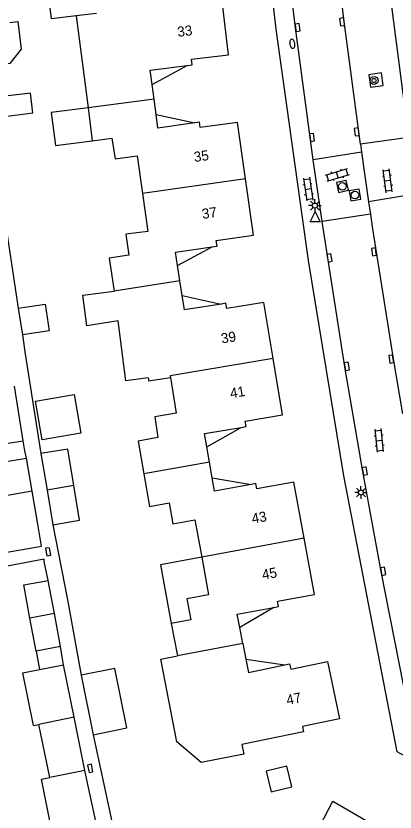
# Model space of a CAD drawing. Extents: x 125000 to 129004, y 397500 to 399008.
# Drawn here: x 126607.6 to 126645.2, y 398842.1 to 398921.2 of the extents above; entities that cross this region are included whole.
import ezdxf

# ---------------------------------------------------------------- set-up
doc = ezdxf.new("R2010")
doc.units = 0
for name, color, linetype in [('gg-afsc-erfafscheiding', 7, 'Continuous'), ('gg-afsc-muur', 7, 'Continuous'), ('gg-anno-huisnummerreeks BGT', 7, 'Continuous'), ('gg-bbg-bijgebouw', 7, 'Continuous'), ('gg-bbg-gedigitaliseerde bebouwing', 7, 'Continuous'), ('gg-bbg-gedigitaliseerde bijgebouw', 7, 'Continuous'), ('gg-bbg-hoofdgebouw', 7, 'Continuous'), ('gg-bbg-luifel en loopbrug', 7, 'Continuous'), ('gg-bbg-tussenscheiding', 7, 'Continuous'), ('gg-knt-verharding', 7, 'Continuous'), ('gg-knt-verharding nz', 7, 'Continuous'), ('gt-symb-boom', 7, 'Continuous'), ('gt-symb-brandkraan', 7, 'Continuous'), ('gt-symb-klinker verharding', 7, 'Continuous'), ('gt-symb-kolk', 7, 'Continuous'), ('gt-symb-lichtmast', 7, 'Continuous'), ('gt-symb-rioolschacht', 7, 'Continuous'), ('gt-symb-waterafsluiter', 7, 'Continuous')]:
    doc.layers.add(name, color=color, linetype=linetype)

# ---------------------------------------------------------------- blocks, each defined once
blk = doc.blocks.new('gt0-RS')
at = {"layer": 'gt-symb-rioolschacht'}
blk.add_lwpolyline([(-0.5, -0.5), (0.5, -0.5), (0.5, 0.5), (-0.5, 0.5)], close=True, dxfattribs=at)
blk.add_circle((0, 0), 0.375, dxfattribs=at)
blk = doc.blocks.new('gt0-KOLK')
at = {"layer": 'gt-symb-kolk'}
blk.add_lwpolyline([(0, 0), (0.375, 0), (0.375, 0.4), (-0.375, 0.4), (-0.375, 0), (0, 0)], dxfattribs=at)
blk = doc.blocks.new('gt0-BOOM')
at = {"layer": 'gt-symb-boom'}
for radius in [0.4, 0.2]:
    blk.add_circle((0, 0), radius, dxfattribs=at)
blk = doc.blocks.new('gt0-KL1')
at = {"layer": 'gt-symb-klinker verharding'}
for p, q in [((-1.15, 0.3), (1.15, 0.3)), ((-1, -0.3), (-1, 0.3)), ((-0.5, 0.3), (-0.5, 0.45)), ((0, -0.3), (0, 0.3)), ((0.5, 0.3), (0.5, 0.45)), ((1, -0.3), (1, 0.3)), ((-1.15, -0.3), (1.15, -0.3)), ((-0.5, -0.45), (-0.5, -0.3)), ((0.5, -0.45), (0.5, -0.3))]:
    blk.add_line(p, q, dxfattribs=at)
blk = doc.blocks.new('gt0-LMAST')
at = {"layer": 'gt-symb-lichtmast'}
for p, q in [((-0.182, 0.173), (-0.447, 0.438)), ((-0.005, 0.246), (-0.005, 0.621)), ((0.172, 0.173), (0.437, 0.438)), ((-0.255, -0.004), (-0.63, -0.004)), ((-0.182, -0.181), (-0.447, -0.446)), ((-0.005, -0.254), (-0.005, -0.629)), ((0.437, -0.446), (0.172, -0.181)), ((0.245, -0.004), (0.62, -0.004))]:
    blk.add_line(p, q, dxfattribs=at)
blk.add_circle((-0.005, -0.004), 0.25, dxfattribs=at)
blk = doc.blocks.new('gt0-BR')
at = {"layer": 'gt-symb-brandkraan'}
for centre, radius, start, end in [((-0.244, 0), 0.206, 107.56694, 252.43307), ((0.599, -2.664), 3, 106.89205, 107.56694), ((0, -0.691), 0.938, 73.10799, 106.89205), ((-0.599, -2.664), 3, 72.43309, 73.10799), ((0.244, 0), 0.206, 287.56695, 72.43309), ((0.599, 2.664), 3, 252.43307, 253.10797), ((0, 0.691), 0.938, 253.10797, 286.89206), ((-0.599, 2.664), 3, 286.89206, 287.56695)]:
    blk.add_arc(centre, radius, start, end, dxfattribs=at)
blk = doc.blocks.new('gt0-WAFSL')
at = {"layer": 'gt-symb-waterafsluiter'}
for p, q in [((-0.5, -0.333), (0, 0.667)), ((0, 0.667), (0.5, -0.333)), ((0.5, -0.333), (-0.5, -0.333))]:
    blk.add_line(p, q, dxfattribs=at)

msp = doc.modelspace()

# ---------------------------------------------------------------- linework, layer by layer
at = {"layer": 'gg-afsc-erfafscheiding'}
for p, q in [((126606.394, 398901.6), (126607.831, 398892.138)), ((126610.808, 398865.086), (126610.417, 398866.968)), ((126615.272, 398849.771), (126619.301, 398830.87))]:
    msp.add_line(p, q, dxfattribs=at)
for points in [[(126608.237, 398889.469), (126608.491, 398887.794), (126610.085, 398877.713)], [(126611.264, 398870.623), (126612.706, 398863.154), (126614.079, 398855.673)]]:
    msp.add_lwpolyline(points, dxfattribs=at)
at = {"layer": 'gg-afsc-muur'}
msp.add_lwpolyline([(126610.417, 398866.968), (126610.389, 398867.186), (126594.435, 398864.205)], dxfattribs=at)
at = {"layer": 'gg-bbg-bijgebouw'}
for p, q in [((126606.208, 398876.827), (126608.643, 398877.241)), ((126609.203, 398873.948), (126608.643, 398877.241)), ((126609.762, 398870.662), (126609.203, 398873.948)), ((126611.415, 398861.803), (126610.808, 398865.086)), ((126612.023, 398858.52), (126611.415, 398861.803)), ((126609.593, 398858.068), (126608.988, 398861.343)), ((126612.023, 398858.52), (126609.593, 398858.068)), ((126613.385, 398851.493), (126612.327, 398856.714)), ((126614.079, 398855.673), (126615.272, 398849.771)), ((126614.455, 398846.216), (126613.385, 398851.493))]:
    msp.add_line(p, q, dxfattribs=at)
for points in [[(126606.523, 398867.879), (126610.131, 398868.499), (126609.762, 398870.662)], [(126608.988, 398861.343), (126608.379, 398864.637), (126610.808, 398865.086)]]:
    msp.add_lwpolyline(points, dxfattribs=at)
at = {"layer": 'gg-bbg-gedigitaliseerde bebouwing'}
for p, q in [((126615.6, 398921.404), (126613.58, 398921.155)), ((126613.58, 398921.155), (126614.776, 398912.045)), ((126615.182, 398908.756), (126617.134, 398909.011)), ((126616.865, 398897.103), (126617.356, 398893.824)), ((126620.727, 398885.222), (126618.512, 398884.931))]:
    msp.add_line(p, q, dxfattribs=at)
for points in [[(126614.776, 398912.045), (126611.092, 398911.561), (126611.523, 398908.279), (126615.182, 398908.756)], [(126614.64, 398890.379), (126614.241, 398893.415), (126617.356, 398893.824)], [(126618.512, 398884.931), (126617.738, 398890.882), (126614.64, 398890.379)], [(126625.99, 398847.014), (126623.582, 398849.045), (126621.988, 398857.269), (126623.63, 398857.587)]]:
    msp.add_lwpolyline(points, dxfattribs=at)
at = {"layer": 'gg-bbg-gedigitaliseerde bijgebouw'}
for p, q in [((126607.831, 398892.138), (126608.237, 398889.469)), ((126608.319, 398878.968), (126607.458, 398884.38)), ((126605.926, 398878.599), (126608.319, 398878.968)), ((126610.085, 398877.713), (126610.694, 398874.052)), ((126613.91, 398871.087), (126613.343, 398874.503)), ((126610.694, 398874.052), (126611.264, 398870.623)), ((126611.264, 398870.623), (126613.91, 398871.087)), ((126609.932, 398856.233), (126612.327, 398856.714)), ((126609.328, 398850.68), (126609.883, 398850.791)), ((126610.955, 398845.506), (126609.883, 398850.791)), ((126615.535, 398841.131), (126614.455, 398846.216))]:
    msp.add_line(p, q, dxfattribs=at)
for points in [[(126606.216, 398911.149), (126609.287, 398911.528), (126609.044, 398913.497), (126605.974, 398913.118), (126606.216, 398911.149)], [(126607.831, 398892.138), (126610.501, 398892.543), (126610.906, 398889.874), (126608.237, 398889.469)], [(126613.343, 398874.503), (126612.738, 398878.129), (126610.085, 398877.713)], [(126609.328, 398850.68), (126608.295, 398855.905), (126609.932, 398856.233)], [(126615.272, 398849.771), (126618.605, 398850.445), (126617.412, 398856.347), (126614.079, 398855.673)], [(126611.162, 398840.214), (126611.159, 398840.227), (126610.124, 398845.338), (126610.955, 398845.506)]]:
    msp.add_lwpolyline(points, dxfattribs=at)
at = {"layer": 'gg-bbg-hoofdgebouw'}
for p, q in [((126621.312, 398912.904), (126621.127, 398914.344)), ((126621.511, 398911.357), (126621.312, 398912.904)), ((126623.887, 398894.837), (126623.643, 398896.383)), ((126624.116, 398893.385), (126623.887, 398894.837)), ((126620.727, 398885.222), (126620.752, 398885.068)), ((126626.816, 398876.823), (126626.55, 398878.366)), ((126627.081, 398875.285), (126626.816, 398876.823)), ((126623.004, 398860.814), (126623.63, 398857.587)), ((126630.128, 398858.829), (126629.823, 398860.419)), ((126630.128, 398858.829), (126630.426, 398857.278))]:
    msp.add_line(p, q, dxfattribs=at)
for points in [[(126624.614, 398916.237), (126625.09, 398916.296), (126625.038, 398916.854), (126628.715, 398917.31), (126628.038, 398922.939)], [(126621.127, 398914.344), (126620.942, 398915.782), (126624.614, 398916.237)], [(126625.347, 398910.539), (126621.684, 398910.018), (126621.511, 398911.357)], [(126630.398, 398904.993), (126629.602, 398910.589), (126625.899, 398910.062), (126625.822, 398910.607), (126625.347, 398910.539)], [(126617.134, 398909.011), (126617.452, 398906.978), (126619.638, 398907.246), (126620.161, 398903.534)], [(126627.096, 398898.23), (126627.571, 398898.298), (126627.494, 398898.843), (126631.197, 398899.37), (126630.398, 398904.993)], [(126620.161, 398903.534), (126620.697, 398899.757), (126618.507, 398899.471), (126618.809, 398897.389), (126616.865, 398897.103)], [(126623.643, 398896.383), (126623.433, 398897.709), (126627.096, 398898.23)], [(126627.994, 398892.545), (126624.342, 398891.953), (126624.116, 398893.385)], [(126633.14, 398887.118), (126632.226, 398892.688), (126628.541, 398892.085), (126628.448, 398892.619), (126627.994, 398892.545)], [(126629.972, 398880.295), (126630.446, 398880.373), (126630.357, 398880.916), (126634.058, 398881.523), (126633.14, 398887.118)], [(126622.948, 398885.256), (126623.517, 398881.703), (126621.375, 398881.33), (126621.677, 398879.272), (126619.745, 398878.938), (126620.304, 398875.688)], [(126620.752, 398885.068), (126620.777, 398884.91), (126622.948, 398885.256)], [(126626.55, 398878.366), (126626.321, 398879.696), (126629.972, 398880.295)], [(126620.304, 398875.688), (126620.866, 398872.426), (126622.822, 398872.783), (126623.195, 398870.725), (126625.363, 398871.112), (126626.054, 398867.386)], [(126630.95, 398874.624), (126627.311, 398873.955), (126627.081, 398875.285)], [(126636.225, 398869.274), (126635.2, 398874.847), (126631.532, 398874.172), (126631.432, 398874.713), (126630.95, 398874.624)], [(126633.207, 398862.415), (126633.679, 398862.502), (126633.581, 398863.033), (126637.249, 398863.708), (126636.225, 398869.274)], [(126626.054, 398867.386), (126626.719, 398863.644), (126624.574, 398863.25), (126624.953, 398861.186), (126623.004, 398860.814)], [(126629.823, 398860.419), (126629.568, 398861.745), (126633.207, 398862.415)], [(126634.302, 398856.706), (126634.772, 398856.804), (126634.882, 398856.275), (126638.534, 398857.035), (126639.719, 398851.338), (126636.043, 398850.585), (126636.149, 398850.046), (126630.034, 398848.785)], [(126630.426, 398857.278), (126630.68, 398855.952), (126634.302, 398856.706)], [(126630.034, 398848.785), (126630.231, 398847.825), (126625.99, 398847.014)], [(126636.57, 398839.628), (126636.835, 398840.066), (126637.306, 398839.782), (126639.059, 398843.18), (126643.983, 398840.32)]]:
    msp.add_lwpolyline(points, dxfattribs=at)
at = {"layer": 'gg-bbg-luifel en loopbrug'}
for p, q in [((126621.127, 398914.344), (126624.614, 398916.237)), ((126621.511, 398911.357), (126625.347, 398910.539)), ((126623.643, 398896.383), (126627.096, 398898.23)), ((126624.116, 398893.385), (126627.994, 398892.545)), ((126626.55, 398878.366), (126629.972, 398880.295)), ((126608.493, 398877.975), (126608.319, 398878.968)), ((126608.643, 398877.241), (126608.493, 398877.975)), ((126627.081, 398875.285), (126630.95, 398874.624)), ((126633.207, 398862.415), (126629.823, 398860.419)), ((126609.593, 398858.068), (126609.932, 398856.233)), ((126612.196, 398857.499), (126612.023, 398858.52)), ((126612.327, 398856.714), (126612.196, 398857.499)), ((126630.426, 398857.278), (126634.302, 398856.706))]:
    msp.add_line(p, q, dxfattribs=at)
for points in [[(126613.58, 398921.155), (126611.134, 398920.853), (126610.009, 398929.97), (126612.58, 398930.287)], [(126606.993, 398920.513), (126607.788, 398920.611), (126608.127, 398917.864), (126606.987, 398916.446), (126604.479, 398916.209)], [(126609.533, 398882.91), (126613.377, 398883.571), (126614.038, 398879.727), (126610.194, 398879.066), (126609.533, 398882.91)], [(126626.054, 398867.386), (126621.952, 398866.647), (126623.004, 398860.814)], [(126632.453, 398846.141), (126632.947, 398844.082), (126635.005, 398844.575), (126634.512, 398846.634), (126632.453, 398846.141)]]:
    msp.add_lwpolyline(points, dxfattribs=at)
at = {"layer": 'gg-bbg-tussenscheiding'}
for p, q in [((126621.312, 398912.904), (126614.776, 398912.045)), ((126614.776, 398912.045), (126615.182, 398908.756)), ((126630.398, 398904.993), (126620.161, 398903.534)), ((126623.887, 398894.837), (126617.356, 398893.824)), ((126626.816, 398876.823), (126620.304, 398875.688)), ((126613.343, 398874.503), (126610.694, 398874.052)), ((126609.203, 398873.948), (126606.77, 398873.525)), ((126636.225, 398869.274), (126626.054, 398867.386)), ((126611.415, 398861.803), (126608.988, 398861.343)), ((126630.128, 398858.829), (126623.63, 398857.587)), ((126613.385, 398851.493), (126609.883, 398850.791)), ((126614.455, 398846.216), (126610.955, 398845.506))]:
    msp.add_line(p, q, dxfattribs=at)
msp.add_lwpolyline([(126633.14, 398887.118), (126622.921, 398885.427), (126622.948, 398885.256)], dxfattribs=at)
at = {"layer": 'gg-knt-verharding'}
for p, q in [((126641.803, 398908.429), (126641.913, 398907.633)), ((126641.913, 398907.633), (126637.112, 398906.873)), ((126641.913, 398907.633), (126642.62, 398902.678)), ((126637.997, 398900.733), (126637.112, 398906.873)), ((126642.62, 398902.678), (126642.794, 398901.461)), ((126642.794, 398901.461), (126637.997, 398900.733))]:
    msp.add_line(p, q, dxfattribs=at)
for points in [[(126650.74, 398845.152), (126645.457, 398848.082), (126640.148, 398875.464), (126636.637, 398896.86), (126633.433, 398919.832), (126630.907, 398942.397), (126629.15, 398962.766), (126624.291, 398962.402)], [(126637.112, 398906.873), (126635.365, 398919.982), (126634.244, 398929.252), (126633.246, 398938.46), (126632.402, 398947.356), (126631.633, 398956.084), (126631.48, 398958.426)], [(126644.177, 398927.77), (126646.571, 398909.092), (126641.803, 398908.429)], [(126642.637, 398915.316), (126642.82, 398914.092), (126644.078, 398914.263), (126643.91, 398915.5), (126642.637, 398915.316)], [(126646.117, 398854.558), (126643.872, 398865.964), (126642.042, 398875.921), (126640.257, 398886.32), (126637.997, 398900.733)]]:
    msp.add_lwpolyline(points, dxfattribs=at)
at = {"layer": 'gg-knt-verharding nz'}
for p, q in [((126646.986, 398903.414), (126642.62, 398902.678)), ((126642.794, 398901.461), (126642.975, 398900.216))]:
    msp.add_line(p, q, dxfattribs=at)
for points in [[(126641.803, 398908.429), (126640.18, 398920.59), (126639.384, 398927.209), (126638.831, 398932.139)], [(126642.975, 398900.216), (126645.067, 398887.109), (126645.985, 398881.645)]]:
    msp.add_lwpolyline(points, dxfattribs=at)

# ---------------------------------------------------------------- block references
at = {"layer": 'gt-symb-boom'}
msp.add_blockref('gt0-BOOM', (126643.164, 398914.746), dxfattribs=at)
at = {"layer": 'gt-symb-brandkraan', "rotation": 98.56758990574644}
msp.add_blockref('gt0-BR', (126635.047, 398918.389), dxfattribs=at)
at = {"layer": 'gt-symb-klinker verharding'}
for p, rotation in [((126639.521, 398905.376), 16.551136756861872), ((126644.513, 398904.78), 98.10579358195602), ((126636.608, 398903.96), -81.78079075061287), ((126643.662, 398879.001), -84.08992967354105)]:
    msp.add_blockref('gt0-KL1', p, dxfattribs=dict(at, rotation=rotation))
at = {"layer": 'gt-symb-kolk'}
for p, rotation in [((126635.365, 398919.982), -82.41293092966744), ((126640.18, 398920.59), 96.83367234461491), ((126641.642, 398909.66), 97.3523793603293), ((126636.803, 398909.062), -81.95093829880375), ((126643.349, 398897.757), 98.62422873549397), ((126638.548, 398897.083), -79.92566727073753), ((126645.067, 398887.109), 99.09480497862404), ((126640.257, 398886.32), -79.5669752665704), ((126642.042, 398875.921), -79.21838326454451), ((126610.998, 398867.971), 97.99231392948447), ((126643.872, 398865.964), -78.86988891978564), ((126615.177, 398846.46), 101.00666417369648)]:
    msp.add_blockref('gt0-KOLK', p, dxfattribs=dict(at, rotation=rotation))
at = {"layer": 'gt-symb-lichtmast'}
for p in [(126637.293, 398902.324), (126641.868, 398873.827)]:
    msp.add_blockref('gt0-LMAST', p, dxfattribs=at)
at = {"layer": 'gt-symb-rioolschacht'}
for p, rotation in [((126640.02, 398904.227), 11.950647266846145), ((126641.264, 398903.362), -170.735476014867)]:
    msp.add_blockref('gt0-RS', p, dxfattribs=dict(at, rotation=rotation))
at = {"layer": 'gt-symb-waterafsluiter'}
msp.add_blockref('gt0-WAFSL', (126637.313, 398901.035), dxfattribs=at)

# ---------------------------------------------------------------- texts
at = {"layer": 'gg-anno-huisnummerreeks BGT'}
for s, rotation, p in [('33', 6.8, (126623.691, 398919.078)), ('35', 8.1, (126625.339, 398906.642)), ('37', 8.1, (126626.142, 398900.993)), ('39', 9.3, (126628.053, 398888.619)), ('41', 9.3, (126628.946, 398883.177)), ('43', 10.4, (126631.101, 398870.724)), ('45', 10.4, (126632.127, 398865.154)), ('47', 11.8, (126634.556, 398852.703))]:
    msp.add_text(s, height=1, rotation=rotation, dxfattribs=at).set_placement(p)

doc.saveas('drawing.dxf')
